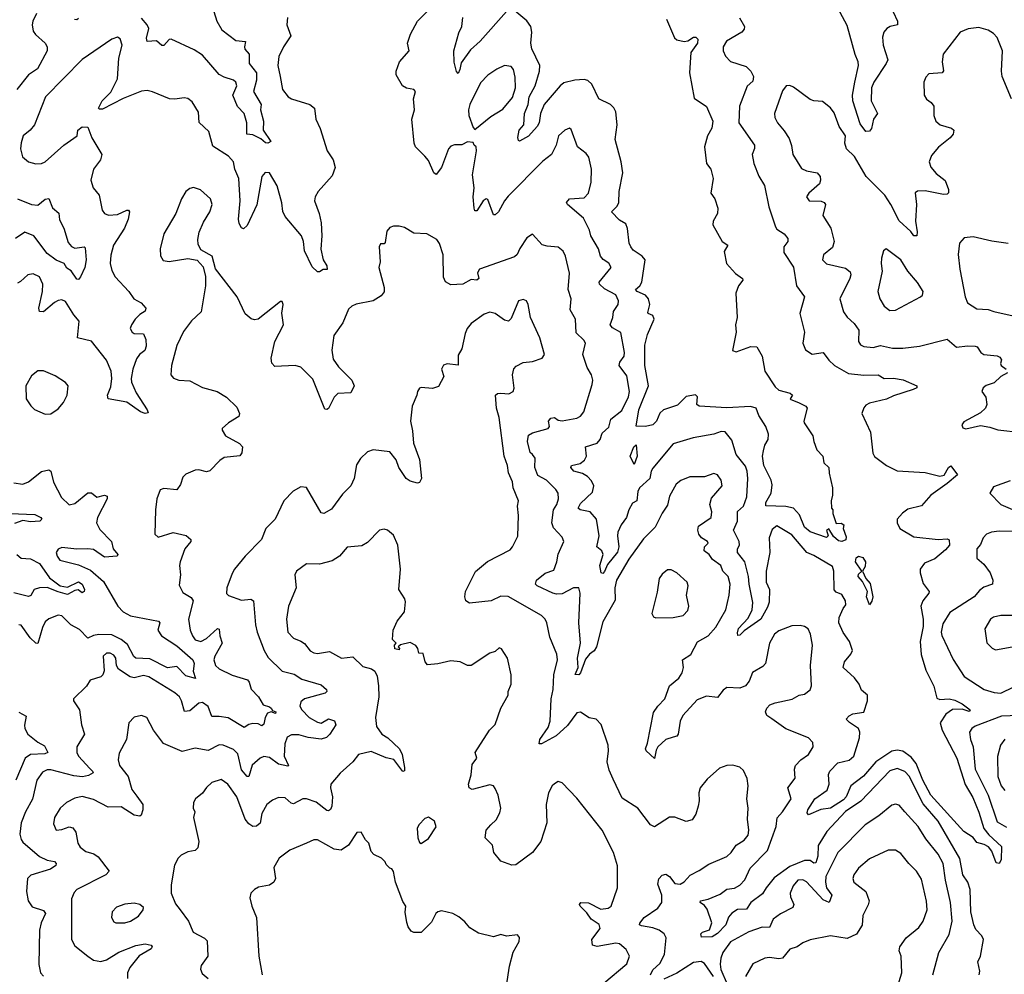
# Model space of a CAD drawing. Extents: x 1771496 to 1971148, y 471553 to 643630.
# Tile 368 of 656: x 1853257 to 1858573, y 579438 to 584592. Entities that reach past the tile are written whole.
import ezdxf

# ---------------------------------------------------------------- set-up
doc = ezdxf.new("R2010")
doc.units = 0

msp = doc.modelspace()

# ---------------------------------------------------------------- linework, layer by layer
at = {"layer": '0CON10XD'}
for points in [[(1853348.6, 584625), (1853328, 584585), (1853324, 584565), (1853330.5, 584530.5), (1853342.3, 584512.3), (1853395.4, 584465.4), (1853405.7, 584445), (1853405.6, 584425), (1853353.8, 584326.2), (1853304.2, 584295), (1853242.2, 584215)], [(1854305.7, 584635.7), (1854321.3, 584585), (1854347.7, 584537.7), (1854425, 584480.4), (1854477.1, 584475), (1854470.4, 584445), (1854473.2, 584433.2), (1854496.3, 584406.4), (1854496.8, 584355), (1854535.6, 584305.6), (1854536.2, 584265), (1854519.5, 584205), (1854560, 584135), (1854556.8, 584105), (1854573.1, 584045), (1854572, 583995), (1854612.5, 583935), (1854597.5, 583925), (1854585, 583927.1), (1854559.8, 583949.8), (1854515, 583970.4), (1854484, 583975), (1854483.3, 584035), (1854468.6, 584085), (1854433.6, 584123.6), (1854408.5, 584185), (1854428.8, 584235), (1854424.6, 584254.6), (1854412, 584265), (1854361.5, 584281.5), (1854335, 584296.7), (1854245, 584400.8), (1854198.8, 584428.8), (1854075, 584486.8), (1854064.4, 584485), (1854035, 584452.5), (1854025, 584452.2), (1853995, 584477.3), (1853945, 584473.8), (1853942.7, 584492.7), (1853954.1, 584545), (1853946, 584565), (1853915, 584600)], [(1857814.3, 582495.7), (1857803.5, 582465), (1857850.8, 582365), (1857862.4, 582252.4), (1857873, 582233), (1857936.7, 582185), (1857995, 582156.7), (1858145, 582147.8), (1858225, 582126.9), (1858247.6, 582132.4), (1858270.8, 582175), (1858285, 582183.8), (1858320, 582135), (1858265, 582087.1), (1858175.4, 582024.6), (1858125, 581967.1), (1858051.7, 581948.3), (1858022.5, 581927.5), (1857994.2, 581895), (1857994.4, 581875), (1858008.8, 581845), (1858085, 581799.4), (1858215, 581785.3), (1858265, 581788.9), (1858275, 581783.8), (1858276.2, 581755), (1858255, 581729.6), (1858198.4, 581681.6), (1858141.8, 581658.2), (1858119.2, 581625), (1858118.1, 581605), (1858135, 581547.5), (1858167.5, 581505), (1858165.7, 581495), (1858133.2, 581455), (1858121.8, 581425), (1858134.7, 581355), (1858135.7, 581315), (1858118.4, 581235), (1858123.8, 581165), (1858149.6, 581079.6), (1858193.1, 580993.1), (1858208.5, 580928.5), (1858225, 580920.8), (1858275, 580924.8), (1858305, 580918.2), (1858345, 580898.2), (1858388.5, 580865), (1858382.5, 580857.5), (1858345, 580870), (1858292.4, 580867.6), (1858257.8, 580842.2), (1858227.4, 580795), (1858238.1, 580755), (1858316.9, 580605), (1858362.4, 580462.4), (1858402.4, 580392.4), (1858435, 580313.3), (1858461.6, 580225), (1858489.8, 580189.8), (1858557.7, 580127.7), (1858556.5, 580055), (1858545, 580035.6), (1858529.5, 580039.5), (1858505, 580103.3), (1858488, 580125), (1858465, 580139.2), (1858425, 580150), (1858405, 580175.8), (1858355, 580208.9), (1858175.6, 580405), (1858132.5, 580485), (1858096.3, 580576.3), (1858069.6, 580609.6), (1858025, 580641.9), (1857995, 580647.8), (1857965, 580642.9), (1857880, 580585), (1857812.2, 580507.8), (1857744.5, 580455), (1857719.2, 580395), (1857705, 580379.8), (1857635, 580334.5), (1857582.7, 580327.3), (1857515, 580298.6), (1857509.1, 580309.1), (1857512.1, 580325), (1857550, 580385), (1857617.4, 580432.6), (1857627.7, 580465), (1857624.1, 580515.9), (1857631.5, 580535), (1857675, 580579.4), (1857736, 580594), (1857760.7, 580615), (1857790.9, 580715), (1857792.8, 580745), (1857785, 580765.4), (1857736.5, 580796.5), (1857720, 580815), (1857736, 580834), (1857755, 580843.8), (1857815, 580853.5), (1857834.4, 580915), (1857833.8, 580945), (1857802.2, 580972.2), (1857788.5, 581005), (1857765, 581037.8), (1857703.3, 581095), (1857710, 581125), (1857744.6, 581165.4), (1857753.5, 581186.5), (1857737.9, 581235), (1857702.7, 581282.7), (1857680, 581335), (1857681.8, 581365), (1857702.5, 581412.5), (1857716.7, 581433.3), (1857715.4, 581455), (1857695, 581488.9), (1857665, 581500.8), (1857653.8, 581513.8), (1857652.7, 581615), (1857645, 581638.9), (1857545, 581699.1), (1857505.9, 581715.9), (1857425, 581810.8), (1857345, 581859.1), (1857320.5, 581839.5), (1857303.8, 581795), (1857306.2, 581715), (1857286.7, 581615), (1857288.1, 581555), (1857304.6, 581515), (1857303.8, 581446.2), (1857295, 581419.2), (1857258.8, 581355), (1857168.1, 581291.9), (1857145, 581268.8), (1857135, 581267.5), (1857131.7, 581281.7), (1857138.6, 581305), (1857189.7, 581360.3), (1857212, 581405), (1857215.9, 581445), (1857195.2, 581545), (1857192.3, 581585), (1857172.8, 581665), (1857132.5, 581715), (1857133.3, 581735), (1857144.1, 581755), (1857142, 581775), (1857110.7, 581835), (1857133.3, 581885), (1857133, 581937), (1857164.1, 581965), (1857182.6, 582015), (1857188.9, 582115), (1857185.3, 582155), (1857175, 582181.1), (1857125, 582243.5), (1857101.4, 582321.4), (1857066.2, 582366.2), (1857045, 582369.1), (1857005, 582353.3), (1856892.5, 582335), (1856785, 582301.9), (1856675, 582170.5), (1856666, 582155), (1856658.8, 582115), (1856604, 582065), (1856595.2, 582044.8), (1856589.3, 581995), (1856565, 581981.1), (1856545, 581945.6), (1856533.1, 581905), (1856504.7, 581865), (1856486.6, 581825), (1856483.8, 581805), (1856492.4, 581745), (1856485, 581716.9), (1856430.1, 581649.9), (1856415, 581613.1), (1856405, 581601.9), (1856395.6, 581605.6), (1856389.3, 581645), (1856407.5, 581705), (1856400.6, 581725), (1856372.5, 581745), (1856385.3, 581805), (1856371.1, 581895), (1856336.9, 581935), (1856282.5, 581945), (1856272.4, 581955), (1856285, 581979.5), (1856349.4, 582040.6), (1856357.3, 582075), (1856345, 582101.5), (1856322.5, 582125), (1856295, 582141.9), (1856249.1, 582155), (1856232.5, 582175), (1856235.7, 582185), (1856283.8, 582196.2), (1856306.9, 582213.1), (1856317.5, 582235), (1856312.5, 582285), (1856375.6, 582305), (1856391.9, 582325), (1856401.1, 582358.9), (1856438.7, 582391.3), (1856448.9, 582435), (1856507.8, 582482.2), (1856544.8, 582555), (1856549.2, 582585), (1856535, 582670), (1856492.9, 582725), (1856496.4, 582743.6), (1856520.8, 582775), (1856522.5, 582795), (1856502.5, 582902.5), (1856458.1, 582928.1), (1856444.5, 582945), (1856459.6, 582985), (1856462.9, 583017.1), (1856488.9, 583055), (1856490.5, 583075), (1856475, 583106.5), (1856415, 583138.7), (1856386.9, 583165), (1856385.6, 583175), (1856450, 583255), (1856437.6, 583277.6), (1856406.9, 583296.9), (1856392.5, 583315), (1856382.2, 583355), (1856340.8, 583425), (1856333.8, 583455), (1856301.3, 583521.3), (1856214.5, 583594.5), (1856209.2, 583605), (1856225, 583625.5), (1856305, 583630.4), (1856328.5, 583655), (1856343.2, 583715), (1856344.7, 583785), (1856329.7, 583849.8), (1856315, 583870.6), (1856268.1, 583905), (1856235, 584000), (1856225, 584006.7), (1856200, 583995), (1856165.8, 583965), (1856153.8, 583915), (1856128.5, 583865), (1856081.9, 583828.1), (1855895, 583639.2), (1855874.5, 583615), (1855841.4, 583555), (1855825, 583538.8), (1855815, 583538.8), (1855785, 583620.8), (1855775, 583624.2), (1855760, 583615), (1855725, 583560), (1855715, 583560), (1855710, 583575), (1855706, 583635), (1855710, 583685), (1855702.7, 583755), (1855723.8, 583885), (1855722.5, 583905), (1855710, 583915), (1855705, 583930), (1855675, 583932.5), (1855645, 583916), (1855605, 583915.8), (1855585, 583908.8), (1855572.9, 583895), (1855534.5, 583795), (1855505, 583756.2), (1855492.5, 583765), (1855465, 583832), (1855444.6, 583854.6), (1855394.4, 583905), (1855386.7, 583925), (1855373.6, 584055), (1855388.8, 584105), (1855383.5, 584165), (1855394, 584205), (1855385, 584215.8), (1855345, 584222.9), (1855324.5, 584234.5), (1855290, 584295), (1855290, 584315), (1855307.5, 584365), (1855360, 584425), (1855351.4, 584465), (1855367.8, 584515), (1855405.5, 584584.5), (1855460.4, 584639.6)], [(1855885, 584637.3), (1855743.3, 584476.7), (1855690.7, 584429.3), (1855640.4, 584359.6), (1855634, 584324), (1855625, 584301.2), (1855615, 584312.5), (1855602.7, 584362.7), (1855601.1, 584425), (1855628.6, 584521.4), (1855644.4, 584555), (1855649.4, 584605)], [(1856750, 584595), (1856791.9, 584495), (1856805, 584483.1), (1856845, 584474.5), (1856865, 584477.3), (1856895, 584497.5), (1856907.7, 584497.7), (1856918, 584488), (1856916.6, 584465), (1856880.5, 584415), (1856873.8, 584305), (1856899.4, 584169.4), (1856964.4, 584124.4), (1857000, 584045), (1856993.2, 584006.8), (1856971.2, 583965), (1856954.2, 583905.8), (1856966, 583815), (1856988, 583785), (1857002, 583735), (1856989.2, 583655), (1857010.8, 583625), (1857026.2, 583575), (1857023.8, 583545), (1857001.4, 583505), (1857000, 583485), (1857050, 583395), (1857080, 583375), (1857060.3, 583339.7), (1857073.3, 583275), (1857122.2, 583222.2), (1857160, 583195), (1857160.8, 583185), (1857138.6, 583155), (1857123.1, 583115), (1857130.5, 582985), (1857121.8, 582945), (1857124.6, 582905), (1857106.1, 582806.1), (1857125, 582798.6), (1857205, 582828.2), (1857236.3, 582826.3), (1857266.5, 582775), (1857280, 582695), (1857335, 582609.6), (1857355, 582592.1), (1857416.7, 582575), (1857430, 582565), (1857417.5, 582545), (1857420.7, 582540.7), (1857462.5, 582525), (1857501.2, 582505), (1857508.6, 582495), (1857490.6, 582425), (1857493.1, 582415), (1857540, 582345), (1857543.8, 582315), (1857560.2, 582270.2), (1857594, 582235), (1857598.9, 582198.9), (1857626.2, 582175), (1857627, 582143), (1857646.2, 582065), (1857646.1, 582023.9), (1857637.5, 581995), (1857640, 581955), (1857647.5, 581945), (1857647.5, 581925), (1857665, 581872.5), (1857693, 581873), (1857706.7, 581865), (1857702.5, 581845), (1857719.7, 581799.7), (1857716.5, 581783.5), (1857695, 581774.4), (1857677.4, 581777.4), (1857650.9, 581800.9), (1857625, 581842.5), (1857613.6, 581836.4), (1857622.5, 581805), (1857613, 581797), (1857525, 581826.2), (1857495, 581852.5), (1857467.8, 581917.8), (1857434.2, 581954.2), (1857392.9, 581962.9), (1857285, 581967.5), (1857286, 581985), (1857314.4, 582035), (1857319.3, 582080.7), (1857313.8, 582105), (1857273.8, 582185), (1857268.1, 582235), (1857273.3, 582265), (1857280, 582295), (1857297.9, 582325), (1857299.6, 582355), (1857286, 582396), (1857247.5, 582455), (1857232.5, 582495), (1857202.7, 582502.7), (1857075, 582496.2), (1856926.2, 582506.2), (1856912.9, 582515), (1856917.3, 582555), (1856905, 582566.8), (1856855, 582557.9), (1856809.2, 582510.8), (1856733.7, 582486.3), (1856712.4, 582467.6), (1856695, 582423.5), (1856675, 582405.4), (1856635, 582395.4), (1856585, 582397.5), (1856599.7, 582485), (1856651.4, 582615), (1856631.9, 582725), (1856633, 582835), (1856647.1, 582892.9), (1856683.1, 582975), (1856675.6, 582995), (1856650, 583005), (1856648.3, 583011.7), (1856660, 583055), (1856651.6, 583085), (1856635.5, 583105.5), (1856591.4, 583125), (1856582.2, 583135), (1856605.3, 583154.7), (1856615.7, 583174.3), (1856634.2, 583295), (1856618.2, 583315), (1856568.5, 583348.5), (1856556.6, 583365), (1856546.8, 583385), (1856539.5, 583465), (1856529.9, 583489.9), (1856495, 583509.6), (1856452.9, 583555), (1856483.3, 583585), (1856491.4, 583605), (1856494.2, 583665), (1856513.4, 583765), (1856504.8, 583825), (1856471.2, 583945), (1856482, 584025), (1856474.8, 584095), (1856465, 584115.9), (1856446.7, 584135), (1856383.4, 584165), (1856346.6, 584245), (1856325, 584263.4), (1856305, 584268.6), (1856254.4, 584265.6), (1856195, 584250.8), (1856175, 584236), (1856087.9, 584135), (1856068.4, 584085), (1856061.8, 584035), (1856050.4, 584015), (1856005, 583964), (1855955, 583936.2), (1855949.3, 583939.3), (1855945.8, 583955.8), (1855953.1, 583995), (1855978.2, 584025), (1855981.7, 584085), (1856001.6, 584135), (1856007.7, 584175), (1856040.4, 584235), (1856063.3, 584315), (1856065.6, 584345), (1856021.9, 584435), (1856017.5, 584465), (1856023, 584525), (1856016.8, 584555), (1855995, 584585.3), (1855930.1, 584640.1)], [(1857973.3, 584635), (1857995.8, 584584.2), (1857996, 584565), (1857955.8, 584555.8), (1857938, 584545), (1857922.9, 584525), (1857915, 584497.5), (1857918.5, 584455), (1857943.2, 584375), (1857935.5, 584355), (1857868, 584255), (1857856.4, 584225), (1857853.8, 584155), (1857888.6, 584085), (1857866.9, 584055), (1857855.7, 584004.3), (1857845, 583990), (1857825, 583988.8), (1857795, 584030), (1857755.6, 584154.4), (1857753.4, 584185), (1857766.4, 584255), (1857786.5, 584345), (1857784.7, 584365), (1857767.8, 584405), (1857725, 584561.4), (1857675, 584654.4)], [(1853575, 584598.1), (1853565, 584591.1), (1853552.6, 584592.6)], [(1854703.3, 584605), (1854700, 584565), (1854721.2, 584505), (1854681.2, 584445), (1854657.1, 584392.9), (1854650.9, 584345), (1854663.8, 584285), (1854676.9, 584215), (1854707.5, 584175), (1854723.8, 584165), (1854823.9, 584133.9), (1854849.2, 584115), (1854855.7, 584055), (1854880, 584005), (1854917.8, 583885), (1854948.8, 583835), (1854960, 583795), (1854945, 583748.8), (1854868, 583665), (1854852, 583635), (1854848.8, 583615), (1854874.2, 583545), (1854884.4, 583495), (1854887.5, 583425), (1854882.3, 583352.3), (1854896.4, 583295), (1854915, 583263.3), (1854916.6, 583243.4), (1854895, 583244.2), (1854875, 583230), (1854865, 583230), (1854837, 583257), (1854794.5, 583345), (1854788.7, 583395), (1854778.2, 583425), (1854689.6, 583529.6), (1854677.4, 583557.4), (1854672.5, 583602.5)], [(1857143.1, 584603.1), (1857170.5, 584555), (1857169.1, 584540.9), (1857155.4, 584524.6), (1857073.9, 584476.1), (1857055.6, 584445), (1857054.6, 584424.6), (1857068.1, 584395), (1857095, 584366.9), (1857179.7, 584339.7), (1857205, 584313.8), (1857219.4, 584285), (1857215, 584260), (1857185, 584233.8), (1857142.7, 584125), (1857139.6, 584035), (1857224.4, 583915), (1857225, 583897.5), (1857212.1, 583865), (1857220, 583815), (1857247.4, 583747.4), (1857277.5, 583697.5), (1857300.9, 583580.9), (1857337, 583473), (1857345, 583461.2), (1857385, 583436), (1857405, 583410), (1857404.3, 583395), (1857381.9, 583365), (1857381.9, 583335), (1857435, 583255.8), (1857450.9, 583155), (1857494.3, 583095), (1857469.2, 583005), (1857494.4, 582905), (1857485.8, 582845), (1857498.7, 582808.7), (1857535, 582785.6), (1857595, 582795.6), (1857625, 582754.4), (1857655.7, 582725), (1857731.9, 582681.9), (1857815, 582673.3), (1857892.5, 582675), (1857924.4, 582654.4), (1857975, 582656.2), (1858027.4, 582647.4), (1858100, 582615), (1858101.2, 582605), (1858080, 582595), (1857975, 582561.8), (1857936.5, 582543.5), (1857845, 582522.4), (1857825, 582510.4), (1857814.3, 582495.7)], [(1858612.2, 584165), (1858560.9, 584285), (1858556.9, 584315), (1858563.1, 584425), (1858535, 584495.6), (1858515, 584517.3), (1858485, 584535.5), (1858435, 584549.6), (1858377.8, 584542.2), (1858335, 584525.7), (1858243.7, 584406.3), (1858236.9, 584365), (1858243.8, 584316.2), (1858236.7, 584305), (1858165, 584300.8), (1858148.7, 584281.3), (1858139.2, 584255), (1858140, 584185), (1858153, 584163), (1858177.5, 584145), (1858192.5, 584125), (1858192, 584075), (1858202.5, 584045), (1858226.7, 584025), (1858287.3, 584007.3), (1858300, 583995), (1858296, 583975), (1858280, 583955), (1858216.8, 583903.2), (1858180.3, 583859.7), (1858167.1, 583825), (1858175.5, 583795.5), (1858205, 583761.9), (1858253.3, 583723.3), (1858272.5, 583675), (1858272.3, 583657.7), (1858265, 583650.8), (1858245, 583648.1), (1858145, 583668.5), (1858105, 583666.9), (1858092.1, 583657.9), (1858099.3, 583595), (1858093.6, 583505), (1858103.2, 583446.8), (1858100, 583425), (1858085, 583424.4), (1858068.3, 583448.3), (1858005, 583505.5), (1857960.7, 583595), (1857927.8, 583645), (1857826.3, 583746.3), (1857765, 583853.8), (1857720.4, 583895), (1857711.8, 583925), (1857716, 583965), (1857681.5, 584015), (1857655, 584088.8), (1857635, 584116.7), (1857591.3, 584151.3), (1857545, 584154.3), (1857525, 584161.4), (1857435, 584227.8), (1857415, 584236.7), (1857395.9, 584235.9), (1857375, 584208.8), (1857332.5, 584085), (1857333.3, 584065), (1857347.8, 584035), (1857385, 583992.9), (1857410.8, 583950.8), (1857423.8, 583913.8), (1857430.6, 583865), (1857478.8, 583788.8), (1857505, 583775.5), (1857563.3, 583765), (1857579.2, 583745), (1857581.4, 583725), (1857574.5, 583705.5), (1857517.5, 583655), (1857505.8, 583635), (1857520, 583615), (1857585, 583611.9), (1857601.2, 583605), (1857608, 583595), (1857593.3, 583535), (1857635.9, 583465.9), (1857653.8, 583395), (1857645, 583362), (1857597.6, 583322.4), (1857591.9, 583295), (1857613.4, 583273.4), (1857715, 583250.5), (1857740.3, 583230.3), (1857744.4, 583215), (1857739.4, 583195), (1857685.5, 583084.5), (1857704.5, 583015), (1857725, 582986.7), (1857762.4, 582952.4), (1857786.7, 582915), (1857785, 582853.8), (1857796.9, 582836.9), (1857815, 582828.2), (1857865, 582822.9), (1857905, 582833.3), (1857968.9, 582818.9), (1858025, 582817.8), (1858115, 582829.1), (1858265, 582867.7), (1858315, 582823.5), (1858375, 582831.8), (1858415, 582828.9), (1858425.8, 582825), (1858446.9, 582795), (1858462, 582785), (1858535, 582776.9), (1858549.1, 582769.1), (1858558, 582755), (1858552, 582735), (1858556, 582725), (1858582.5, 582705)], [(1854672.5, 583602.5), (1854646.8, 583695), (1854605, 583766), (1854583, 583767), (1854564.4, 583745), (1854537.8, 583592.2), (1854485, 583481.2), (1854465, 583463.8), (1854455, 583468.8), (1854442, 583492), (1854439.1, 583515), (1854447.4, 583615), (1854439.7, 583735), (1854418.2, 583785), (1854411.1, 583825), (1854384.4, 583855), (1854299.4, 583909.4), (1854279.2, 583989.2), (1854226.4, 584036.4), (1854222.4, 584092.4), (1854188.1, 584148.1), (1854165, 584166), (1854145, 584170.8), (1854095, 584162.5), (1854065.8, 584165.8), (1853975, 584203.1), (1853945, 584209.2), (1853915, 584205.7), (1853816.1, 584166.1), (1853705, 584108.8), (1853688.3, 584108.3), (1853683.3, 584115), (1853702, 584155), (1853748.6, 584201.4), (1853785, 584273.8), (1853793.1, 584385), (1853810.4, 584455), (1853799.8, 584489.8), (1853785, 584498.1), (1853755, 584487.8), (1853595, 584377.3), (1853397.3, 584175), (1853336.7, 584025), (1853314.6, 583995.4), (1853275.7, 583965), (1853265, 583927.5), (1853261.5, 583895), (1853272.1, 583852.1), (1853304.7, 583824.7), (1853345, 583814.6), (1853375, 583815.6), (1853394.6, 583825.4), (1853494.7, 583915.3), (1853566.7, 583965), (1853571.2, 583995), (1853595, 584013.8), (1853625, 584012.5), (1853646.9, 583955), (1853701.4, 583865), (1853693.7, 583836.3), (1853655.7, 583785), (1853640.8, 583725), (1853654.2, 583685), (1853686.9, 583645), (1853703.1, 583563.1), (1853715, 583546.2), (1853737.1, 583537.1), (1853785, 583541.1), (1853835, 583563.1), (1853845, 583563.8), (1853850.8, 583555), (1853842.7, 583515), (1853822.9, 583467.1), (1853764.5, 583375), (1853748.7, 583321.3), (1853745.7, 583275), (1853755, 583237.5), (1853773.3, 583203.3), (1853847.1, 583125), (1853873.8, 583085), (1853912.8, 583062.8), (1853937.5, 583035), (1853935, 583018.8), (1853905, 583001.1), (1853880, 582975), (1853860, 582945), (1853854.4, 582925), (1853864, 582905), (1853875, 582898), (1853925.6, 582895.6), (1853938.9, 582865), (1853939.7, 582829.7), (1853933.6, 582806.4), (1853904.2, 582785), (1853888.3, 582761.7), (1853867.8, 582705), (1853858.5, 582655), (1853861.1, 582635), (1853886.5, 582576.5), (1853945.8, 582485), (1853950, 582470), (1853935, 582466), (1853908.8, 582475), (1853835, 582526.5), (1853735.6, 582545.6), (1853731.5, 582565), (1853749.7, 582610.2), (1853754.7, 582655.3), (1853750.5, 582695), (1853725, 582754.4), (1853645, 582855.5), (1853568.8, 582875), (1853578.5, 582965), (1853549, 582999), (1853505, 583071.4), (1853485, 583080), (1853465, 583075.6), (1853445, 583065.5), (1853385, 583014.3), (1853365, 583016.2), (1853360, 583035), (1853381.2, 583125), (1853381.5, 583165), (1853363.3, 583203.3), (1853329.7, 583220.3), (1853301.2, 583215), (1853262, 583178), (1853245, 583170)], [(1855715, 584000), (1855800.4, 584069.6), (1855865, 584108.5), (1855917.6, 584172.4), (1855933.9, 584225), (1855931.3, 584281.3), (1855923, 584323), (1855909.7, 584339.7), (1855875, 584345.7), (1855834, 584325), (1855785, 584291.9), (1855745, 584250.8), (1855686.7, 584135), (1855680.6, 584105), (1855682.5, 584075), (1855705, 584010), (1855715, 584000)], [(1857317.5, 580817.5), (1857291.2, 580835), (1857284.2, 580854.2), (1857290, 580875), (1857307, 580893), (1857335, 580904.3), (1857427.2, 580922.8), (1857465, 580944.4), (1857495, 580950), (1857525, 580974), (1857532.2, 580995), (1857526.2, 581105), (1857536.5, 581215), (1857526.7, 581275), (1857513.4, 581303.4), (1857495, 581315.8), (1857471.7, 581321.7), (1857425, 581319.4), (1857355, 581292.2), (1857331.9, 581275), (1857304.5, 581225), (1857282.9, 581115), (1857269.8, 581100.2), (1857213.2, 581066.8), (1857195, 581020), (1857176.2, 580995), (1857145, 580982.9), (1857075, 580985.8), (1857055, 580971.2), (1857025, 580931.9), (1856965, 580939.2), (1856915, 580919.5), (1856837.5, 580835), (1856823.1, 580805), (1856812, 580735), (1856805, 580723.8), (1856785, 580717.5), (1856745, 580705.6), (1856702.9, 580665), (1856692.8, 580647.2), (1856685, 580602.5), (1856640, 580645), (1856635.6, 580655), (1856646.7, 580685), (1856679.2, 580850.8), (1856701.5, 580885), (1856739.3, 580925), (1856765.3, 580994.7), (1856815, 581037.3), (1856834.6, 581065), (1856841.1, 581095), (1856835.6, 581135), (1856881.1, 581165), (1856917.1, 581232.9), (1856975, 581265.5), (1857015, 581312.2), (1857069.2, 581405), (1857088.2, 581485), (1857092.5, 581545), (1857082.2, 581585), (1857053.6, 581613.6), (1857041.8, 581645), (1856997.7, 581677.7), (1856979.1, 581705), (1856951.8, 581725), (1856954.6, 581745.4), (1856973.3, 581765), (1856970, 581775), (1856938.8, 581795), (1856924.2, 581815), (1856917.5, 581835), (1856922.7, 581857.3), (1856990, 581905), (1856994.6, 581935), (1856983.1, 581975), (1856991.9, 582008.1), (1857049.2, 582075), (1857044.2, 582105), (1857025, 582133.8), (1857005, 582142), (1856955, 582123.1), (1856875, 582124.5), (1856826.7, 582103.3), (1856801.9, 582085), (1856765, 582018.8), (1856755, 581971.2), (1856725, 581928), (1856688.5, 581851.5), (1856625, 581789.4), (1856545, 581680), (1856478.7, 581565), (1856470, 581525), (1856472.7, 581457.3), (1856405, 581340), (1856371, 581205), (1856357.8, 581185), (1856333.9, 581166.1), (1856311.4, 581138.6), (1856284.2, 581065), (1856275, 581054.5), (1856256.7, 581056.7), (1856271.5, 581095), (1856269.5, 581145), (1856284.6, 581225), (1856275.4, 581335), (1856283.5, 581495), (1856275, 581523.8), (1856247.5, 581525), (1856185, 581492.9), (1856155, 581490.7), (1856134.8, 581494.8), (1856051.2, 581535), (1856042.5, 581545), (1856047.5, 581565), (1856095, 581604.2), (1856140.6, 581619.4), (1856157.3, 581665), (1856164.1, 581705.9), (1856194.3, 581775), (1856185, 581798.8), (1856139.1, 581849.1), (1856130, 581875), (1856138.5, 581945), (1856157.1, 581975), (1856166.7, 582005), (1856164.3, 582035), (1856152.5, 582055), (1856101.9, 582105), (1856055, 582131.8), (1856038.9, 582175), (1856039.7, 582225), (1856025, 582243.6), (1856013.2, 582255), (1855999.6, 582315), (1856005, 582348), (1856025, 582360.6), (1856111.2, 582385), (1856117.5, 582395), (1856111.9, 582425), (1856125, 582440.6), (1856145, 582444.2), (1856165, 582430), (1856185, 582425.7), (1856265, 582441.4), (1856285, 582450.8), (1856302.2, 582475), (1856348.4, 582621.6), (1856350.8, 582645), (1856343.9, 582675), (1856321.3, 582715), (1856297.9, 582785), (1856311.1, 582845), (1856302, 582862), (1856261.9, 582901.9), (1856258.1, 582975), (1856229.4, 583025), (1856234.4, 583085), (1856217.5, 583135), (1856225.6, 583224.4), (1856204.3, 583315), (1856192, 583342), (1856165, 583364.3), (1856105, 583368.5), (1856077.4, 583377.4), (1856025, 583433.3), (1855995, 583413.8), (1855956.7, 583356.7), (1855942.9, 583325), (1855928.8, 583311.2), (1855740, 583245), (1855729.2, 583225), (1855735.5, 583195), (1855725, 583185.8), (1855695, 583189.2), (1855650, 583165), (1855585, 583161.2), (1855556.1, 583176.1), (1855545, 583202.5), (1855543, 583323), (1855524.3, 583384.3), (1855508.8, 583405), (1855455, 583436.2), (1855385, 583438.8), (1855335, 583470), (1855305, 583477.5), (1855275, 583477.5), (1855255, 583470), (1855239.5, 583450.5), (1855230.7, 583389.3), (1855225, 583382.5), (1855205, 583382.5), (1855198.8, 583365), (1855202.5, 583285), (1855196.2, 583255), (1855225.6, 583145.6), (1855225, 583123.3), (1855208.3, 583101.7), (1855165.5, 583074.5), (1855074.6, 583055.4), (1855050, 583045), (1855031.7, 583028.3), (1855002.5, 582955), (1854953.1, 582886.9), (1854941.8, 582808.2), (1854949.7, 582759.7), (1854977.7, 582717.7), (1855050, 582645), (1855062.5, 582615), (1855045, 582577.5), (1854975, 582574), (1854955.5, 582554.5), (1854925, 582493.3), (1854915, 582486.7), (1854905, 582490), (1854840.3, 582650.3), (1854775.3, 582715.3), (1854744.2, 582725.8), (1854635, 582720), (1854618.3, 582738.3), (1854615.7, 582765), (1854635.5, 582854.5), (1854681.1, 582945), (1854673, 583007), (1854678.8, 583055), (1854675, 583070), (1854665, 583070), (1854545, 582974.3), (1854525, 582971.4), (1854507.6, 582977.6), (1854474.6, 583004.6), (1854430.5, 583095), (1854315, 583246.7), (1854296.2, 583315), (1854235, 583350), (1854220.3, 583380.3), (1854218.1, 583405), (1854226.7, 583445), (1854250.2, 583499.8), (1854284.5, 583555), (1854296.7, 583595), (1854287.1, 583625), (1854233.2, 583673.2), (1854195, 583685.8), (1854175, 583680.8), (1854153.8, 583665), (1854131.4, 583625), (1854100.6, 583545), (1854034.6, 583435.4), (1854015.8, 583355), (1854017.7, 583317.7), (1854032.3, 583292.3), (1854065, 583286.2), (1854165, 583302), (1854215, 583293.8), (1854248.3, 583258.3), (1854261.2, 583205), (1854261.2, 583155), (1854237.5, 583015), (1854184, 582966), (1854141.7, 582908.3), (1854105, 582833.8), (1854076.7, 582725), (1854072.9, 582675), (1854086.8, 582656.8), (1854115.6, 582645.6), (1854175, 582642.2), (1854245, 582605.6), (1854323.8, 582585), (1854374.5, 582554.5), (1854429.1, 582499.1), (1854443.8, 582465), (1854440.7, 582449.3), (1854384.2, 582415.8), (1854350, 582385), (1854350, 582375), (1854368, 582345), (1854444.4, 582304.4), (1854460.8, 582285), (1854457.3, 582252.7), (1854445, 582236.7), (1854362, 582228), (1854337.9, 582212.1), (1854284.3, 582155.7), (1854265, 582150.8), (1854225, 582161.2), (1854205, 582160), (1854155, 582138), (1854138.8, 582121.2), (1854125, 582082.5), (1854105.8, 582054.2), (1854035, 582061.2), (1854015, 582053.3), (1853997.1, 582005), (1853989.5, 581945), (1853986.2, 581815), (1854005, 581798.8), (1854085, 581823.5), (1854156.8, 581806.8), (1854182, 581785), (1854180.8, 581775), (1854149.2, 581735), (1854124, 581665), (1854120, 581645), (1854126, 581595), (1854118.3, 581538.3), (1854138.8, 581498.8), (1854182.4, 581472.4), (1854193.1, 581455), (1854168.8, 581355), (1854177.5, 581295), (1854189.6, 581265), (1854205, 581243.8), (1854235, 581234.7), (1854265, 581250), (1854325, 581305.6), (1854335, 581301.2), (1854337.4, 581265), (1854350, 581225), (1854310.4, 581155), (1854306.2, 581135), (1854315, 581104.4), (1854335, 581087.1), (1854405, 581052.7), (1854486.9, 581026.9), (1854495.9, 581015.9), (1854507.1, 580977.1), (1854545.6, 580935.6), (1854572.3, 580892.3), (1854605, 580881.9), (1854615.3, 580875.3), (1854621.2, 580861.2), (1854640, 580855), (1854637.5, 580845), (1854615, 580854.2), (1854595, 580847.1), (1854582.9, 580825), (1854575, 580788.8), (1854565, 580778.6), (1854545, 580789.5), (1854515, 580791.5), (1854493.4, 580786.6), (1854469.7, 580770.3), (1854382, 580822), (1854335, 580830.5), (1854295, 580829.2), (1854275, 580884.3), (1854245, 580904.4), (1854225, 580901.1), (1854175, 580860.5), (1854146.2, 580856.2), (1854131.5, 580915), (1854119.6, 580935), (1854095, 580956.8), (1853955, 581043.9), (1853925, 581051.1), (1853875, 581037.7), (1853854.3, 581044.3), (1853790, 581085), (1853780.6, 581105), (1853775.6, 581145), (1853765, 581160.8), (1853745, 581172.5), (1853725, 581172), (1853708, 581155), (1853714.1, 581075.9), (1853706.2, 581055), (1853695, 581043.8), (1853637.5, 581025), (1853617, 580993), (1853547.5, 580925), (1853547.5, 580915), (1853580.8, 580865), (1853590.6, 580785), (1853606.7, 580735), (1853565.5, 580665), (1853565.4, 580635.4), (1853575.5, 580615), (1853635, 580548.2), (1853650.9, 580535), (1853653.3, 580525), (1853629.5, 580510.5), (1853595.6, 580504.4), (1853549.7, 580509.7), (1853425, 580542.2), (1853405, 580542.3), (1853380.2, 580529.8), (1853350, 580485), (1853326.4, 580383.6), (1853288.9, 580315), (1853266, 580255), (1853258.1, 580195), (1853264.7, 580165), (1853275, 580150.5), (1853365, 580072.8), (1853405, 580054.7), (1853445, 580046.4), (1853454.3, 580035), (1853452.5, 580025), (1853424.2, 580005), (1853317, 579973), (1853299.2, 579955), (1853293.5, 579885), (1853302.7, 579835), (1853325, 579802.5), (1853385, 579781.5), (1853396.7, 579766.7), (1853373.4, 579715), (1853364, 579675), (1853360.1, 579489.9), (1853368.9, 579445), (1853385, 579427.3)], [(1853245.6, 583625), (1853320.8, 583595), (1853355, 583591.1), (1853395, 583623.1), (1853415, 583627.5), (1853435, 583575.8), (1853468.3, 583548.3), (1853472.1, 583512.1), (1853495.9, 583465.9), (1853518.9, 583388.9), (1853537.2, 583367.2), (1853555, 583358.2), (1853605, 583365.6), (1853610.7, 583360.7), (1853616.8, 583295), (1853608.1, 583255), (1853585, 583203.8), (1853575, 583190), (1853565, 583192), (1853535.5, 583235.5), (1853511.4, 583251.4), (1853496.5, 583275), (1853455, 583294.1), (1853405, 583330.3), (1853333.1, 583425), (1853285, 583445.5), (1853235, 583410.6)], [(1858594.1, 583384.1), (1858505, 583395.8), (1858405, 583419.2), (1858356.1, 583413.9), (1858331.4, 583385), (1858324.4, 583325), (1858332.5, 583245), (1858362.5, 583095), (1858375, 583064), (1858425, 583031.4), (1858485, 583027.5), (1858515.9, 583015.9), (1858725, 582970)], [(1857955, 583021.2), (1857985, 583023.8), (1858120, 583095), (1858131.2, 583105), (1858134, 583125), (1858105, 583173.8), (1858052.9, 583235), (1858014, 583295), (1857934.3, 583355.7), (1857920, 583345), (1857910.8, 583305), (1857907.5, 583275), (1857914.3, 583235), (1857889.5, 583125), (1857900.4, 583085), (1857923.5, 583045), (1857955, 583021.2)], [(1856662.5, 579435), (1856675, 579461.9), (1856713.7, 579496.3), (1856739.1, 579545), (1856746.9, 579635), (1856735.8, 579655.8), (1856710, 579675), (1856675, 579687.8), (1856615, 579698.6), (1856604.3, 579705), (1856604.4, 579714.4), (1856629.4, 579745), (1856702.5, 579795), (1856724.4, 579825), (1856724.5, 579865), (1856702.1, 579925), (1856707.6, 579952.4), (1856725, 579972.9), (1856745, 579977.8), (1856765, 579965.7), (1856795, 579927.1), (1856822.5, 579925), (1856845, 579937.5), (1856876.7, 579973.3), (1856925, 579998.1), (1856977.3, 580032.7), (1857075, 580074.4), (1857097.8, 580095), (1857124.6, 580135.4), (1857168.5, 580161.5), (1857190.5, 580189.5), (1857193.8, 580215), (1857186.4, 580275), (1857190.5, 580335), (1857183.3, 580385), (1857190.5, 580455), (1857184.4, 580495), (1857165, 580537.5), (1857145, 580555.8), (1857107, 580567), (1857075, 580565.7), (1857035, 580550.8), (1856969.1, 580490.9), (1856930.8, 580445), (1856923, 580417), (1856925.7, 580375), (1856920, 580345), (1856907.6, 580302.4), (1856887.8, 580272.2), (1856855, 580261.9), (1856795, 580286.5), (1856765, 580286.4), (1856685, 580234.4), (1856662.9, 580245), (1856595, 580334.2), (1856509.2, 580389.2), (1856461.9, 580491.9), (1856439.5, 580539.5), (1856428.5, 580585), (1856436.7, 580645), (1856434.3, 580675), (1856397, 580787), (1856370, 580815), (1856332.3, 580822.3), (1856285, 580852.5), (1856265, 580850), (1856215, 580780.8), (1856153.1, 580725), (1856075, 580682), (1856062, 580682), (1856066, 580705), (1856110.2, 580769.8), (1856120.8, 580805), (1856126.2, 580925), (1856137.5, 580975), (1856141.3, 581055), (1856160, 581135), (1856157, 581167), (1856118.8, 581258.8), (1856102.5, 581335), (1856094.4, 581355), (1856075, 581375.6), (1855895, 581478.1), (1855855, 581480), (1855802.5, 581455), (1855685, 581440.8), (1855665.8, 581455), (1855659.6, 581475), (1855664.7, 581505), (1855717.4, 581612.6), (1855783.2, 581666.8), (1855905, 581729.5), (1855918.5, 581745), (1855946.9, 581803.1), (1855950, 581915), (1855945.4, 581965), (1855950.7, 581995), (1855920.9, 582065), (1855917.2, 582097.2), (1855895.8, 582145), (1855890, 582185), (1855873.3, 582235), (1855846.5, 582445), (1855830.9, 582495), (1855825.7, 582564.3), (1855836.8, 582573.2), (1855854, 582576), (1855897.6, 582572.4), (1855920.8, 582585), (1855927.5, 582602.5), (1855918.5, 582675), (1855925, 582706.2), (1855938.3, 582721.7), (1855975, 582742), (1856025.8, 582745.8), (1856078.8, 582765), (1856090, 582785), (1856064.6, 582874.6), (1856015.8, 582985), (1856002, 583055), (1855992.5, 583075), (1855975, 583081.2), (1855950, 583075), (1855911.2, 582978.8), (1855895.9, 582964.1), (1855875, 582970), (1855825, 583005.5), (1855795, 583013.3), (1855765, 583002.9), (1855695, 582952), (1855672.9, 582925), (1855662, 582898), (1855644.3, 582815), (1855625, 582780), (1855623.6, 582726.4), (1855565, 582734.2), (1855545, 582727.5), (1855534.7, 582704.7), (1855547.1, 582665), (1855518.7, 582611.3), (1855485, 582600), (1855425, 582606.7), (1855415, 582602.5), (1855404, 582585), (1855401.2, 582565), (1855376, 582505), (1855367.5, 582425), (1855378.6, 582371.4), (1855382.5, 582305), (1855415, 582217.5), (1855426, 582115), (1855416.4, 582093.6), (1855405, 582090), (1855365, 582101.1), (1855344.2, 582115), (1855303.9, 582173.9), (1855289.6, 582215), (1855255, 582259.4), (1855165, 582269.1), (1855135, 582258.9), (1855097.6, 582222.4), (1855075, 582188.8), (1855063.1, 582115), (1855045.4, 582074.6), (1855000.5, 582029.5), (1854941.2, 581948.8), (1854900, 581925), (1854885, 581930), (1854805, 582066.2), (1854775, 582070), (1854734.5, 582045.5), (1854682.5, 581995), (1854635.8, 581895), (1854586, 581844), (1854562, 581785), (1854474.1, 581695.9), (1854416.4, 581625), (1854405, 581602), (1854375.7, 581525), (1854374.4, 581494.4), (1854385, 581482.9), (1854455, 581457.3), (1854505, 581462.9), (1854519.2, 581455), (1854530.5, 581325), (1854539.6, 581285), (1854576.4, 581186.4), (1854598.5, 581148.5), (1854674.7, 581074.7), (1854738.3, 581058.3), (1854781.3, 581031.3), (1854885, 581000.5), (1854912.9, 580975), (1854915.8, 580965), (1854906.2, 580955), (1854794.2, 580925), (1854775, 580908), (1854770.5, 580885), (1854780.5, 580865), (1854820.3, 580825), (1854865, 580798.8), (1854885, 580794.1), (1854925, 580816.5), (1854956.3, 580806.3), (1854964.5, 580785), (1854930.8, 580735), (1854913.2, 580716.8), (1854885, 580708.1), (1854815, 580716.9), (1854765, 580730.8), (1854725, 580730.8), (1854701.6, 580718.4), (1854687.8, 580682.2), (1854685.6, 580615), (1854707.8, 580565), (1854705, 580560.8), (1854655, 580572.4), (1854605, 580608.9), (1854575, 580613.8), (1854555, 580604.6), (1854512.9, 580567.1), (1854495, 580506.2), (1854485, 580505.7), (1854455, 580541.5), (1854435, 580628), (1854412.1, 580652.1), (1854355, 580675.5), (1854335, 580677.5), (1854275, 580645.4), (1854205, 580658.9), (1854135, 580640), (1854034, 580684), (1853980, 580755), (1853943.3, 580825), (1853915, 580834.2), (1853875, 580825.7), (1853845.8, 580795), (1853834.4, 580705), (1853795, 580631.2), (1853788.5, 580595), (1853796.5, 580565), (1853842.7, 580505), (1853862.7, 580435), (1853890.3, 580400.3), (1853921.9, 580355), (1853921.9, 580325), (1853912.9, 580297.1), (1853905, 580290.8), (1853875, 580296.7), (1853805, 580342.5), (1853735, 580339.4), (1853655, 580382.1), (1853595, 580398.2), (1853555, 580388.2), (1853510.8, 580365), (1853475, 580334), (1853444.5, 580285), (1853440.2, 580250.2), (1853455, 580216), (1853485, 580219.4), (1853525, 580234.3), (1853545, 580229.2), (1853559.4, 580205), (1853571.5, 580145), (1853584, 580124), (1853615, 580101.4), (1853657.6, 580087.6), (1853681.3, 580071.3), (1853740.8, 579995), (1853722.5, 579975), (1853565.4, 579894.6), (1853551.4, 579878.6), (1853537.5, 579845), (1853537.8, 579625), (1853555, 579591.4), (1853625.8, 579535.8), (1853655, 579513.8), (1853695, 579506.9), (1853725.6, 579515), (1853792.5, 579557.5), (1853885, 579593), (1853935, 579602.5), (1853967.5, 579595), (1853972.5, 579585), (1853966.2, 579575), (1853903, 579537), (1853851.5, 579475), (1853838.7, 579445), (1853840, 579415)], [(1853395, 582462), (1853425, 582463.8), (1853465, 582490.8), (1853492.9, 582525), (1853513.1, 582565), (1853519.4, 582615), (1853505, 582632.9), (1853448.8, 582668.8), (1853385, 582695.7), (1853354.3, 582695.7), (1853320.5, 582669.5), (1853290.8, 582615), (1853291.4, 582545), (1853316.6, 582506.6), (1853337.9, 582487.9), (1853395, 582462)], [(1858589.4, 582685), (1858554.7, 582665.3), (1858518.3, 582631.7), (1858475, 582617.2), (1858458.9, 582605), (1858450.8, 582585), (1858473.6, 582553.6), (1858477.9, 582515), (1858472.2, 582495), (1858445, 582470), (1858355, 582420), (1858343.9, 582403.9), (1858348.3, 582388.3), (1858365, 582382.5), (1858445, 582400.5), (1858495, 582392.8), (1858537.6, 582377.6), (1858665, 582364)], [(1856575, 582190), (1856553.8, 582235), (1856572.5, 582285), (1856585, 582296.7), (1856591.2, 582235), (1856575, 582190)], [(1853225, 582091.5), (1853275, 582084.2), (1853305, 582097.1), (1853375, 582152.5), (1853415, 582161.9), (1853425.6, 582155), (1853439.5, 582095), (1853483, 582013), (1853525, 581972.9), (1853555, 581980.6), (1853625, 582036.9), (1853645, 582037.5), (1853673.3, 582013.3), (1853715, 582025.6), (1853729.7, 582019.7), (1853729.4, 582005), (1853676.9, 581905), (1853672.5, 581875), (1853690.2, 581840.2), (1853753.1, 581775), (1853761.1, 581735), (1853786.2, 581705), (1853783.3, 581695), (1853715, 581689.6), (1853655, 581730.9), (1853625, 581735.5), (1853565, 581732.5), (1853485, 581742), (1853465, 581733.3), (1853454.4, 581715.6), (1853459.2, 581695), (1853474.5, 581674.5), (1853575, 581649.4), (1853639.2, 581619.2), (1853709.3, 581559.3), (1853787.1, 581425), (1853815.2, 581395.2), (1853855, 581373.2), (1854006, 581345), (1854012.9, 581335), (1854003.3, 581295), (1854023.1, 581265), (1854105, 581211), (1854191.4, 581135), (1854199.2, 581115), (1854193.3, 581075), (1854206, 581035), (1854155, 581048.9), (1854105, 581099.2), (1854055, 581092.9), (1853960.7, 581140.7), (1853884.5, 581144.5), (1853873.8, 581153.8), (1853839.1, 581219.1), (1853805, 581245.7), (1853755, 581271), (1853685, 581273.3), (1853655, 581267.3), (1853625, 581252.4), (1853580.5, 581299.5), (1853533.1, 581325), (1853485, 581373.5), (1853465, 581377.3), (1853415, 581356.9), (1853395, 581340.8), (1853379.8, 581310.2), (1853355, 581223.8), (1853345, 581226), (1853314.6, 581254.6), (1853265, 581322.5), (1853252.5, 581325)], [(1858605, 582102.6), (1858515, 582069.5), (1858494.4, 582035), (1858555, 581973.9), (1858735, 581897.7)], [(1853205, 581926.4), (1853339.8, 581919.8), (1853371.2, 581905), (1853377.5, 581895), (1853365.5, 581884.5), (1853315, 581881.2), (1853275, 581888.2), (1853228.9, 581871.1)], [(1856410.1, 579389.9), (1856535, 579493.8), (1856548.9, 579535), (1856532, 579572), (1856495, 579602.9), (1856475, 579605.3), (1856375, 579587.9), (1856350, 579595), (1856345.7, 579625), (1856391.9, 579685), (1856385, 579705.6), (1856342, 579735), (1856318.8, 579768.8), (1856282.9, 579805), (1856280, 579815), (1856286.7, 579825), (1856327.3, 579822.7), (1856395, 579788.9), (1856435, 579794.4), (1856450, 579805), (1856484.3, 579905), (1856485, 580022.5), (1856463.3, 580095), (1856401.8, 580215), (1856265, 580389.4), (1856185, 580471.2), (1856165, 580478.8), (1856145, 580466.2), (1856132, 580455), (1856111.7, 580418.3), (1856099.2, 580355), (1856102.5, 580255), (1856070.5, 580155), (1856025, 580094.4), (1855935, 580028.8), (1855913.3, 580026.7), (1855855, 580048.8), (1855816.7, 580095), (1855810, 580135), (1855770, 580175), (1855776.2, 580215), (1855800, 580245), (1855828.7, 580271.3), (1855849.8, 580310.2), (1855854.5, 580335), (1855840.5, 580405), (1855825, 580441.2), (1855815, 580455.8), (1855795, 580460), (1855700, 580435), (1855684.5, 580444.5), (1855680, 580465), (1855694.6, 580515), (1855700.4, 580569.6), (1855725.6, 580605), (1855715.6, 580635), (1855794.3, 580755), (1855825, 580786.2), (1855855.6, 580875), (1855893.8, 580945), (1855894.2, 580965), (1855910, 581005), (1855910, 581055), (1855891.2, 581145), (1855857.5, 581195), (1855845, 581200), (1855825, 581180), (1855795, 581172), (1855695, 581105.8), (1855675, 581104.2), (1855635, 581124.3), (1855585, 581131.1), (1855515, 581113.3), (1855459.3, 581109.3), (1855445.8, 581125), (1855435, 581170), (1855411.7, 581171.7), (1855406.4, 581196.4), (1855395, 581212.5), (1855365, 581230), (1855313, 581217), (1855300, 581205), (1855307, 581197), (1855305, 581190), (1855282.5, 581195), (1855280, 581215), (1855290, 581225), (1855270, 581245), (1855274.4, 581295), (1855295.5, 581345), (1855335.5, 581395), (1855339.7, 581449.7), (1855336, 581465), (1855304.4, 581515), (1855312.5, 581625), (1855298.1, 581755), (1855275, 581808.8), (1855242.5, 581835), (1855225, 581841.2), (1855200, 581835), (1855135, 581770), (1855105, 581752), (1855025, 581743.8), (1854983.8, 581696.2), (1854945, 581669.5), (1854875, 581652.9), (1854805, 581654.2), (1854750.8, 581615), (1854742.9, 581595), (1854749.4, 581525), (1854708.5, 581425), (1854697.5, 581355), (1854705.7, 581285), (1854735, 581252.9), (1854775, 581236.9)], [(1858743.7, 581826.3), (1858545, 581830.5), (1858504.3, 581825.7), (1858476, 581815), (1858458.5, 581795), (1858445, 581758.8), (1858424.4, 581735), (1858425, 581683.8), (1858461.7, 581651.7), (1858495.7, 581605), (1858511.4, 581565), (1858510, 581545), (1858462.2, 581527.8), (1858439.3, 581510.7), (1858410, 581475), (1858278.5, 581391.5), (1858240.7, 581329.3), (1858231.6, 581285), (1858235, 581266.2), (1858296.9, 581136.9), (1858357.1, 581045), (1858465, 580974.6), (1858518.8, 580958.8), (1858555, 580956), (1858625, 580990)], [(1853242.5, 581705), (1853265, 581685.5), (1853315, 581681.9), (1853365, 581655.6), (1853418.7, 581578.7), (1853475, 581534.7), (1853515, 581528.2), (1853575, 581556.1), (1853593.6, 581545), (1853607.9, 581515), (1853605, 581503.8), (1853595, 581498), (1853573, 581513), (1853555, 581510), (1853515, 581489.2), (1853465, 581503.6), (1853405, 581525.6), (1853365, 581525.3), (1853334.8, 581515.2), (1853316.6, 581483.4), (1853305, 581477.8), (1853225, 581497.8)], [(1857845, 581433.3), (1857828.4, 581475), (1857833.5, 581505), (1857808.2, 581558.2), (1857783.6, 581585), (1857785, 581598), (1857803.3, 581615), (1857769.5, 581665), (1857773.6, 581686.4), (1857785, 581695.7), (1857808.8, 581688.8), (1857823.2, 581665), (1857820.9, 581639.1), (1857806.7, 581615), (1857825.5, 581575), (1857848.2, 581548.2), (1857862.8, 581475), (1857858.3, 581451.7), (1857845, 581433.3)], [(1856691.7, 581361.7), (1856785, 581364.4), (1856838.8, 581375), (1856865, 581401.2), (1856869.5, 581425), (1856857.1, 581485), (1856866.2, 581535), (1856860, 581555), (1856805, 581606), (1856775, 581622), (1856755, 581622), (1856725, 581598.8), (1856709.2, 581575), (1856698.7, 581501.3), (1856670, 581385), (1856678.3, 581368.3), (1856691.7, 581361.7)], [(1858655, 581375.5), (1858555, 581375.5), (1858515, 581365.5), (1858498, 581355), (1858467, 581303), (1858478.3, 581228.3), (1858508, 581198), (1858525, 581190), (1858615, 581206.7)], [(1854775, 581236.9), (1854795, 581224.2), (1854825.8, 581185), (1854845, 581173.3), (1854865, 581170), (1854930.5, 581180.5), (1854995, 581144.5), (1855055, 581152.5), (1855109.1, 581099.1), (1855156.2, 581086.2), (1855173.7, 581073.7), (1855187.3, 581047.3), (1855194.4, 580995), (1855195.6, 580935), (1855178, 580825), (1855183.3, 580775), (1855212.7, 580735), (1855245, 580714.6), (1855307.5, 580655), (1855322.7, 580625), (1855334.5, 580555), (1855334.1, 580535.9), (1855325, 580531.9), (1855277.3, 580597.3), (1855235, 580606.1), (1855155, 580641), (1855086, 580625), (1855055.7, 580585), (1854986.7, 580523.3), (1854937.1, 580465), (1854935.6, 580444.4), (1854946.1, 580395), (1854941.5, 580345), (1854935, 580328), (1854925, 580320.8), (1854915, 580322.9), (1854857.5, 580367.5), (1854805, 580385.9), (1854785, 580384.6), (1854735, 580357.5), (1854722, 580362), (1854690.6, 580390.6), (1854655, 580392.9), (1854621.4, 580378.6), (1854591.9, 580355), (1854565, 580306.2), (1854555, 580252.9), (1854535, 580237.5), (1854515, 580236.2), (1854495, 580250), (1854475.3, 580275), (1854428.9, 580395), (1854381.5, 580465), (1854345, 580488.9), (1854295, 580472.5), (1854265, 580446.2), (1854244, 580415), (1854206, 580385), (1854195.7, 580365), (1854194.3, 580335), (1854202, 580315), (1854195.9, 580284.1), (1854224, 580155), (1854219.5, 580120.5), (1854204.3, 580105.7), (1854165, 580098.2), (1854129.5, 580080.5), (1854112.5, 580065), (1854093.2, 580026.8), (1854075, 579920), (1854074.2, 579875), (1854098.7, 579818.7), (1854122.9, 579785), (1854168.5, 579725), (1854194, 579665), (1854255, 579633.1), (1854268.5, 579618.5), (1854273.1, 579535), (1854237.1, 579485), (1854234.2, 579465), (1854242.4, 579442.4), (1854275, 579415.7)], [(1853252.5, 580852.5), (1853292.2, 580832.2), (1853283.6, 580783.6), (1853285.6, 580765), (1853301.5, 580735), (1853355, 580691.1), (1853390.4, 580670.4), (1853408.6, 580635), (1853392.6, 580627.4), (1853315, 580623.9), (1853286, 580604), (1853236.1, 580485)], [(1858437.5, 579435), (1858440, 579455), (1858430, 579505), (1858443.8, 579536.2), (1858460, 579625), (1858451.1, 579645), (1858419.8, 579679.8), (1858408.4, 579705), (1858392, 579775), (1858389.3, 579895), (1858375.3, 579935), (1858349.5, 579975), (1858332.1, 580062.1), (1858216.3, 580265), (1858135, 580357.2), (1858095.3, 580434.7), (1858060.2, 580505), (1858035, 580532.9), (1857995, 580548.6), (1857954.1, 580535.9), (1857797.6, 580372.4), (1857715, 580315.9), (1857615, 580207.9), (1857567.1, 580132.9), (1857566.2, 580075), (1857555, 580040), (1857545, 580038.5), (1857525, 580052.3), (1857495, 580051.2), (1857415, 580018.8), (1857331.3, 579958.7), (1857286.5, 579905), (1857267.8, 579872.2), (1857203.8, 579825), (1857180.9, 579789.1), (1857133.3, 579786.7), (1857101.5, 579768.5), (1857084.4, 579745.6), (1857069.2, 579705), (1857025, 579657.8), (1856995, 579640.4), (1856937.5, 579637.5), (1856935, 579656.2), (1856943.8, 579665), (1856981.8, 579678.2), (1856993.2, 579715), (1856969.5, 579789.5), (1856955, 579808.8), (1856931.4, 579825), (1856932.5, 579835), (1856975, 579844.1), (1857039.8, 579870.2), (1857075, 579896.9), (1857116.6, 579903.4), (1857145, 579919.1), (1857171.9, 579948.1), (1857200.1, 580009.9), (1857295, 580106.8), (1857341.1, 580235), (1857347.5, 580282.5), (1857376.2, 580315), (1857422.5, 580385), (1857404.5, 580445), (1857444.1, 580495.9), (1857440.8, 580545), (1857445.8, 580565), (1857474.2, 580595), (1857516, 580624), (1857540.6, 580665), (1857539.3, 580689.3), (1857515, 580714.3), (1857393.9, 580763.9), (1857317.5, 580817.5)], [(1858696.4, 580836.4), (1858558, 580832), (1858415, 580778.2), (1858397.1, 580765), (1858384.4, 580745), (1858390.4, 580705), (1858405.3, 580665), (1858416.3, 580545), (1858485.8, 580405), (1858535, 580260.5), (1858585, 580231.6)], [(1858575, 580706.9), (1858552.9, 580675), (1858536.5, 580613.5), (1858538.8, 580505), (1858556.8, 580455), (1858575, 580430)], [(1858187.5, 579435), (1858220, 579555), (1858275, 579652.5), (1858291.6, 579725), (1858282.9, 579825), (1858254.7, 579945), (1858243.1, 580035), (1858215.6, 580085.6), (1858149.7, 580169.7), (1858107.7, 580235), (1858036.2, 580315), (1858005, 580350), (1857985, 580355.6), (1857965, 580350), (1857896, 580294), (1857822.2, 580245), (1857674.5, 580095), (1857609.7, 579965), (1857607.1, 579935), (1857612.6, 579905), (1857642.5, 579865), (1857626.9, 579825), (1857595, 579838.8), (1857505, 579936.7), (1857485, 579947.8), (1857458.8, 579945), (1857433.9, 579916.1), (1857417.5, 579875), (1857419.1, 579855), (1857437.3, 579815), (1857431.3, 579798.7), (1857365, 579763.5), (1857325.7, 579735), (1857305, 579690), (1857265, 579691.4), (1857192.8, 579667.2), (1857095, 579612.6), (1857054.2, 579555), (1857041.8, 579525), (1857038.4, 579491.6)], [(1855425, 580144), (1855465, 580170), (1855505, 580233.3), (1855496, 580265), (1855465, 580286.2), (1855445, 580278.8), (1855413.8, 580246.2), (1855403.8, 580226.2), (1855407.5, 580175), (1855415, 580150), (1855425, 580144)], [(1855886.2, 579375), (1855901.4, 579481.4), (1855922.2, 579557.8), (1855954, 579615), (1855955.7, 579635.7), (1855945, 579650), (1855885, 579643.8), (1855855, 579652.5), (1855815, 579640), (1855735, 579660), (1855687.6, 579687.6), (1855660.5, 579720.5), (1855627.3, 579747.3), (1855595, 579765.3), (1855535, 579781.1), (1855515, 579775.4), (1855504.4, 579765), (1855480.3, 579719.7), (1855425, 579663.8), (1855385, 579663.3), (1855370.7, 579670.7), (1855353.9, 579693.9), (1855347, 579717), (1855337.5, 579772.5), (1855342.5, 579805), (1855325, 579830), (1855285.6, 579935), (1855275, 579992.5), (1855266.4, 580006.4), (1855255, 580010), (1855235, 580030), (1855230, 580045), (1855210, 580065), (1855170, 580085), (1855155, 580100), (1855142.5, 580145), (1855123.9, 580163.9), (1855100, 580205), (1855077, 580203), (1855032, 580135), (1854992.6, 580107.4), (1854955, 580113.6), (1854865, 580164.3), (1854845, 580164), (1854805, 580146), (1854715, 580107.5), (1854658, 580065), (1854630, 580015), (1854637.5, 579955), (1854628.8, 579935), (1854605, 579918), (1854547.3, 579907.3), (1854525, 579895.8), (1854505.8, 579875), (1854499.7, 579850.3), (1854510, 579805), (1854535.6, 579745), (1854548.5, 579535), (1854565.8, 579435)], [(1857997.5, 579375), (1858019.4, 579445), (1858015.6, 579535), (1858005.6, 579565), (1858008.1, 579585), (1858042.5, 579635), (1858110.6, 579689.4), (1858135, 579723.8), (1858157.1, 579785), (1858153.3, 579833.3), (1858125, 579951.2), (1858099.4, 579995), (1858058.1, 580035), (1858015, 580090), (1857985, 580108.6), (1857945, 580108.1), (1857845, 580061.1), (1857785, 580011.4), (1857761.1, 579975), (1857755.6, 579955), (1857761.4, 579935), (1857825.5, 579885.5), (1857842.5, 579835), (1857837.6, 579812.4), (1857808.6, 579755), (1857805, 579703.3), (1857774.2, 579655), (1857725, 579631.5), (1857635, 579644.4), (1857525, 579622.9), (1857485, 579607.8), (1857455, 579585.5), (1857415, 579572.5), (1857374.7, 579525.3), (1857355, 579521.5), (1857305, 579529.1), (1857280, 579525), (1857215, 579494), (1857176.5, 579425)], [(1853824.1, 579715.9), (1853855, 579724.4), (1853897.8, 579752.2), (1853923.8, 579785), (1853925, 579797.5), (1853906.7, 579815), (1853875, 579821.5), (1853825, 579815.6), (1853780.3, 579799.7), (1853756.2, 579775), (1853752, 579745), (1853765, 579721.2), (1853776.1, 579716.1), (1853824.1, 579715.9)], [(1857002.7, 579425), (1856955, 579496.2), (1856937, 579507), (1856895, 579500.4), (1856805.8, 579444.2), (1856735, 579410.8)], [(1857038.4, 579491.6), (1857043.2, 579463.2), (1857076.9, 579385)]]:
    msp.add_lwpolyline(points, dxfattribs=at)

doc.saveas('drawing.dxf')
